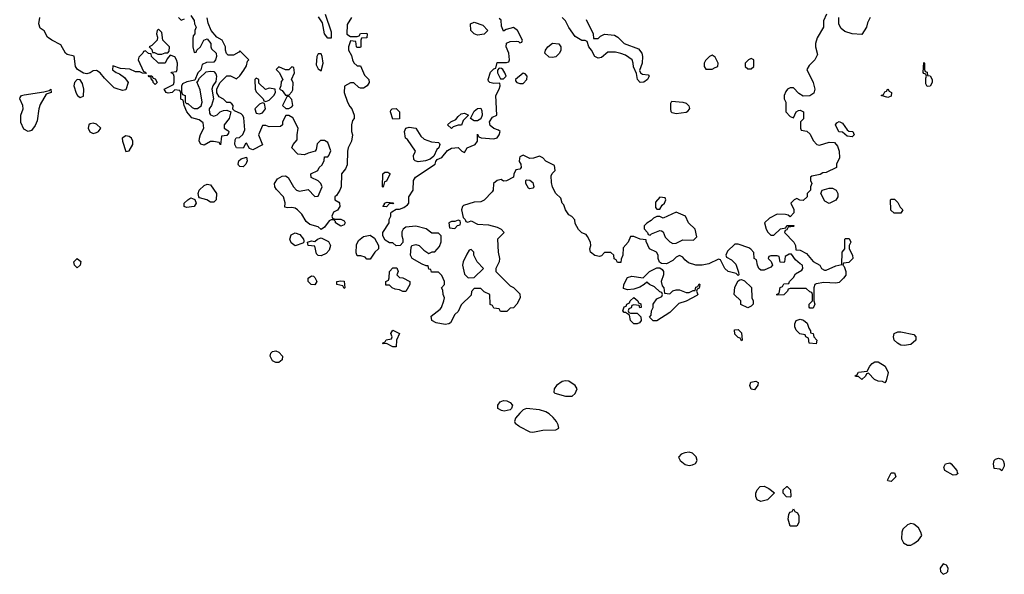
# Model space of a CAD drawing. Header units: inches. Extents: x 2380053 to 2584298, y 380219 to 546618.
# Tile 614 of 656: x 2531338 to 2537385, y 439092 to 442496. Entities that reach past the tile are written whole.
import ezdxf

# ---------------------------------------------------------------- set-up
doc = ezdxf.new("R2010")
doc.units = ezdxf.units.IN
doc.header["$MEASUREMENT"] = 0
doc.layers.add('C5433', color=7, linetype='Continuous')
doc.layers.add('C5434', color=7, linetype='Continuous')

msp = doc.modelspace()

# ---------------------------------------------------------------- linework, layer by layer
at = {"layer": 'C5433', "color": 2, "elevation": 38}
msp.add_lwpolyline([(2534407.1, 440000), (2534470, 439965.5), (2534490, 439964.9), (2534550, 439976.3), (2534630, 439978), (2534648, 439990), (2534646, 440000)], dxfattribs=at)
at = {"layer": 'C5433', "color": 2}
for points, elevation in [([(2535450, 439841.6), (2535422.3, 439837.7), (2535401, 439830), (2535386, 439814), (2535384, 439810), (2535393.4, 439790), (2535425.1, 439765.1), (2535450, 439760.3), (2535470, 439763.1), (2535487.9, 439772.1), (2535497.6, 439790), (2535492.1, 439812.1), (2535470, 439836.2)], 38), ([(2537070, 439701.2), (2537019, 439730), (2537012.7, 439750), (2537023.7, 439770), (2537050, 439777), (2537059.3, 439770), (2537094, 439730), (2537096, 439716), (2537102, 439710), (2537090, 439702)], 34), ([(2537370, 439728), (2537356.4, 439736.4), (2537322, 439742), (2537318, 439770), (2537322, 439790), (2537330, 439798), (2537350, 439804.7), (2537370, 439798), (2537378, 439790), (2537384.7, 439770), (2537383.6, 439756.4)], 34), ([(2536690, 439662), (2536670, 439666), (2536668, 439670), (2536690, 439714), (2536710, 439714), (2536718, 439690)], 34), ([(2535890, 439538), (2535866, 439550), (2535858, 439570), (2535858, 439590), (2535866, 439610), (2535886, 439630), (2535910, 439632), (2535939.6, 439619.6), (2535972.7, 439592.7), (2535930, 439548.7)], 34), ([(2536070, 439566), (2536047.3, 439567.3), (2536026, 439590), (2536026, 439610), (2536048.4, 439631.6), (2536051.6, 439631.6), (2536072, 439610), (2536074, 439570)], 34), ([(2536070, 439388), (2536058, 439430), (2536060.4, 439459.6), (2536067.3, 439472.7), (2536082, 439478), (2536090, 439494), (2536098, 439478), (2536114, 439470), (2536122, 439450), (2536122, 439410), (2536110, 439388)], 34), ([(2536810, 439403.7), (2536790, 439396), (2536762, 439370), (2536754.9, 439350), (2536753.4, 439310), (2536766, 439286), (2536790, 439270.7), (2536810, 439270.7), (2536830, 439280.7), (2536858.7, 439301.3), (2536877.2, 439330), (2536872.7, 439350), (2536856.9, 439376.9), (2536830, 439399.3)], 38), ([(2537010, 439155.3), (2536991.3, 439130), (2536992, 439110), (2537010, 439092), (2537030, 439102), (2537038, 439110), (2537039, 439130), (2537030, 439148)], 38)]:
    msp.add_lwpolyline(points, close=True, dxfattribs=dict(at, elevation=elevation))
at = {"layer": 'C5434', "color": 2}
for points, elevation in [([(2532390, 442522), (2532410, 442492), (2532411, 442471), (2532422, 442450), (2532414, 442430), (2532414, 442410), (2532403.6, 442396.4), (2532401, 442379), (2532401, 442330), (2532410, 442294), (2532422, 442298), (2532426, 442310), (2532448, 442330), (2532468.7, 442371.3), (2532490, 442378), (2532511, 442351), (2532511.3, 442330), (2532516.9, 442316.9), (2532544.7, 442290), (2532546, 442270), (2532541, 442250), (2532530, 442235.3), (2532485.4, 442234.6), (2532458, 442222), (2532451.3, 442188.7), (2532432, 442170), (2532414, 442126), (2532364.7, 442115.3), (2532338, 442102), (2532332.7, 442087.3), (2532332.7, 442052.7), (2532338, 442038), (2532354, 442030), (2532354, 441990), (2532362, 441982), (2532370, 441982), (2532396.9, 441956.9), (2532410, 441951.3), (2532430, 441951.3), (2532452.9, 441967.1), (2532458, 441990), (2532445.6, 442065.6), (2532426, 442114), (2532430, 442114), (2532442, 442138), (2532483.2, 442176.8), (2532510, 442180.7), (2532530, 442178), (2532543.5, 442163.5), (2532547.3, 442150), (2532542.8, 442117.2), (2532524.7, 442090), (2532518, 442070), (2532527.3, 442010), (2532516, 441970), (2532501, 441950), (2532503.5, 441923.5), (2532510, 441912), (2532530, 441904.7), (2532550, 441912), (2532570, 441931.3), (2532590, 441938), (2532610, 441942), (2532634, 441930), (2532624.7, 441890), (2532594, 441850), (2532594, 441830), (2532616.9, 441816.9), (2532622, 441810), (2532619.6, 441800.4), (2532610, 441786), (2532578, 441782), (2532572, 441728), (2532562, 441742), (2532529.1, 441749.1), (2532510, 441749.2), (2532470, 441725.2), (2532450, 441733.2), (2532440.7, 441750), (2532442, 441770), (2532447.5, 441792.5), (2532469, 441830), (2532464, 441864), (2532441.2, 441881.2), (2532394.6, 441894.6), (2532364, 441930), (2532348, 441970), (2532342, 442002), (2532328.4, 442008.4), (2532327.3, 442047.3), (2532322, 442062), (2532290, 442066), (2532274, 442050), (2532250, 442046), (2532238, 442050), (2532226, 442070), (2532282, 442098), (2532287.3, 442112.7), (2532287.3, 442147.3), (2532282, 442162), (2532268.7, 442170), (2532270, 442174), (2532302, 442178), (2532306, 442190), (2532308, 442230), (2532302, 442250), (2532290, 442268), (2532262, 442278), (2532243.6, 442256.4), (2532231.1, 442228.9), (2532190, 442229), (2532148, 442270), (2532146, 442286), (2532128.4, 442288.4), (2532110, 442306), (2532098, 442302), (2532094, 442290), (2532070, 442266), (2532064.7, 442250), (2532098, 442178), (2532110, 442174), (2532114, 442166), (2532092, 442168), (2532076.4, 442176.4), (2532050, 442175.3), (2532013.6, 442193.6), (2531956.4, 442196.4), (2531910, 442213.2), (2531908, 442188), (2531930, 442172), (2531950, 442164.7), (2531981, 442141), (2532004.7, 442110), (2531990, 442066), (2531970, 442062), (2531930, 442074), (2531919, 442079), (2531858, 442138), (2531833.2, 442170), (2531810, 442183.7), (2531790, 442182), (2531770.4, 442169.6), (2531750, 442163.5), (2531730, 442167.4), (2531693.3, 442190), (2531680.7, 442210), (2531672, 442272), (2531630, 442282.7), (2531619, 442290), (2531590, 442342), (2531535.3, 442370), (2531508.7, 442390), (2531488.4, 442428.4), (2531464.7, 442444.7), (2531455.3, 442470), (2531462, 442510)], 34), ([(2532314, 442510), (2532330, 442494), (2532350, 442502)], 34), ([(2533376, 442510), (2533350, 442466), (2533346.8, 442406.8), (2533370, 442394), (2533410, 442394), (2533422, 442398), (2533430, 442412), (2533470, 442414), (2533472, 442410), (2533470, 442386), (2533438, 442382), (2533434, 442370), (2533434, 442330), (2533430, 442326), (2533410, 442326), (2533406, 442330), (2533402, 442362), (2533370, 442366), (2533358, 442330), (2533358, 442310), (2533376, 442276), (2533381, 442250), (2533390, 442232), (2533410, 442214), (2533430, 442214), (2533456, 442156), (2533482, 442130), (2533484.7, 442110), (2533472, 442090), (2533450, 442075.3), (2533430, 442075.3), (2533420.2, 442080.2), (2533390, 442108), (2533370, 442108), (2533332, 442088), (2533331.3, 442050), (2533351.3, 441990), (2533364.5, 441964.5), (2533378, 441950), (2533392, 441910), (2533392, 441890), (2533382.8, 441877.2), (2533376, 441850), (2533376, 441810), (2533381, 441790), (2533376, 441750), (2533356, 441710), (2533351, 441690), (2533350, 441606), (2533339.8, 441580.2), (2533314, 441550), (2533312, 441470), (2533304.7, 441450), (2533283.6, 441416.4), (2533274, 441410), (2533274, 441390), (2533296.9, 441376.9), (2533302, 441370), (2533304.7, 441350), (2533290, 441328), (2533264.7, 441315.3), (2533254, 441290), (2533258, 441278), (2533272.7, 441272.7), (2533311.1, 441271.1), (2533330, 441262), (2533336, 441250), (2533330, 441238), (2533310.7, 441229.3), (2533278, 441250), (2533278, 441258), (2533268, 441268), (2533250, 441268.7), (2533238, 441262), (2533210, 441222), (2533190, 441208.7), (2533170, 441224), (2533118.9, 441238.9), (2533097.5, 441257.5), (2533070, 441302), (2533044, 441330), (2533030, 441339.3), (2533010, 441344), (2532982, 441342), (2532966, 441346), (2532968, 441372), (2532957.2, 441410), (2532914.5, 441454.5), (2532905.2, 441470), (2532902.7, 441490), (2532920.5, 441519.5), (2532950, 441536), (2532970, 441538), (2532987.1, 441527.1), (2533020.5, 441470), (2533038.8, 441450), (2533056.2, 441443.8), (2533110, 441454), (2533150, 441412), (2533170, 441414), (2533195.3, 441470), (2533188, 441490), (2533170, 441508), (2533127.3, 441527.3), (2533126, 441550), (2533168.4, 441571.6), (2533178, 441590), (2533195.3, 441604.7), (2533207.3, 441632.7), (2533210, 441654), (2533230, 441654), (2533236.4, 441663.6), (2533248, 441692), (2533230, 441742), (2533210, 441755.3), (2533186, 441754), (2533164.7, 441735.3), (2533159.6, 441700.4), (2533151.6, 441688.4), (2533110, 441678), (2533087.3, 441667.3), (2533046, 441670), (2533008.7, 441710), (2533018, 441730), (2533042, 441758), (2533041.2, 441790), (2533048, 441830), (2533014.6, 441894.6), (2532990, 441908.7), (2532971.6, 441908.4), (2532951.3, 441870), (2532952, 441850), (2532939.6, 441840.4), (2532870, 441838), (2532850, 441846), (2532830, 441846), (2532804.7, 441790), (2532830, 441728), (2532770, 441698), (2532750, 441706), (2532730, 441738), (2532724.7, 441735.3), (2532711.3, 441708.7), (2532669, 441709), (2532659, 441730), (2532660.4, 441759.6), (2532668.4, 441771.6), (2532687.3, 441772.7), (2532708.4, 441791.6), (2532720.4, 441819.6), (2532714.6, 441894.6), (2532708.9, 441908.9), (2532698, 441918), (2532656.4, 441936.4), (2532647.3, 441947.3), (2532648, 441970), (2532640.4, 441980.4), (2532630, 441988), (2532610, 441988), (2532590, 442008), (2532563.1, 442023.1), (2532548.4, 442048.4), (2532548, 442072), (2532568.7, 442111.3), (2532610, 442152), (2532631.6, 442151.6), (2532670, 442134), (2532690, 442152), (2532713.6, 442186.4), (2532730, 442214), (2532738, 442242), (2532746, 442250), (2532690, 442306), (2532683.6, 442296.4), (2532650, 442278), (2532618, 442278), (2532608.4, 442288.4), (2532602, 442310), (2532602, 442330), (2532582, 442370), (2532549.2, 442389.2), (2532514, 442430), (2532496, 442476), (2532490, 442508)], 34), ([(2533213.7, 442530), (2533250, 442422), (2533250, 442382), (2533230, 442383.7), (2533210, 442409.2), (2533197.7, 442477.7), (2533173.4, 442513.4)], 30), ([(2536292, 442530), (2536274, 442490), (2536274, 442450), (2536235.3, 442384.7), (2536224.7, 442350), (2536224.7, 442330), (2536236.9, 442283.1), (2536222, 442250), (2536185.4, 442214.6), (2536172, 442190), (2536211, 442110), (2536221, 442070), (2536215.3, 442044.7), (2536190, 442028), (2536150, 442026), (2536123.1, 442043.1), (2536090, 442078), (2536070, 442078), (2536054, 442070), (2536043.6, 442056.4), (2536032, 442030), (2536032, 442010), (2536042, 441990), (2536042, 441930), (2536070, 441902), (2536090, 441894), (2536106, 441930), (2536120.4, 441939.6), (2536130, 441942), (2536151, 441931), (2536151.6, 441888.4), (2536134, 441870), (2536134, 441830), (2536138, 441818), (2536172.7, 441812.7), (2536192.7, 441792.7), (2536210, 441754), (2536234, 441730), (2536250, 441726), (2536310, 441744.7), (2536342, 441742), (2536359.8, 441719.8), (2536371.3, 441690), (2536371.6, 441648.4), (2536354, 441610), (2536354, 441590), (2536290, 441558), (2536270, 441555.3), (2536254.8, 441545.2), (2536203.6, 441536.4), (2536194, 441530), (2536194, 441510), (2536202, 441490), (2536194, 441470), (2536194, 441450), (2536174, 441430), (2536174, 441410), (2536150, 441386), (2536128.4, 441388.4), (2536110, 441398), (2536094, 441390), (2536074, 441370), (2536091.6, 441331.6), (2536092, 441310), (2536070, 441286), (2536056.4, 441296.4), (2536040.4, 441300.4), (2535990, 441302), (2535942, 441278), (2535912, 441250), (2535922, 441210), (2535931.6, 441191.6), (2535950, 441174), (2535970, 441174), (2536010, 441212), (2536042, 441218), (2536050, 441234), (2536090, 441234), (2536094, 441230), (2536090, 441226), (2536058, 441222), (2536050, 441206), (2536038, 441202), (2536034, 441190), (2536091.3, 441130), (2536102, 441110), (2536103.6, 441083.6), (2536130, 441082), (2536170, 441062), (2536211.6, 441011.6), (2536252, 440990), (2536262, 440970), (2536279.6, 440959.6), (2536290, 440958), (2536350, 440986), (2536386, 440994), (2536388, 441070), (2536406, 441090), (2536406, 441150), (2536410, 441154), (2536432.7, 441152.7), (2536442, 441130), (2536432, 441110), (2536432, 441090), (2536452, 441050), (2536454, 441030), (2536430, 441006), (2536398, 441002), (2536394, 440990), (2536402, 440982), (2536411.6, 440951.6), (2536410.9, 440929.1), (2536398, 440910), (2536370, 440884), (2536350, 440879.3), (2536276.9, 440883.1), (2536230, 440875.3), (2536222, 440870), (2536214, 440850), (2536214, 440770), (2536222, 440750), (2536210, 440726), (2536190, 440726), (2536187.3, 440732.7), (2536186, 440750), (2536206, 440770), (2536206, 440810), (2536202, 440822), (2536190, 440826), (2536167.3, 440847.3), (2536070, 440846), (2536058, 440842), (2536054, 440830), (2536030, 440808), (2535990, 440806), (2535986, 440810), (2536002, 440818), (2536007.3, 440852.7), (2536022, 440858), (2536030, 440874), (2536062, 440878), (2536066, 440890), (2536090, 440914), (2536103.1, 440936.9), (2536140.4, 440959.6), (2536148, 440970), (2536146, 440990), (2536130, 440998), (2536103.1, 441023.1), (2536078, 441058), (2536063.6, 441056.4), (2536038, 441042), (2536034, 441010), (2536030, 441006), (2536007.3, 441007.3), (2536002, 441042), (2535990, 441046), (2535950, 441046), (2535938, 441042), (2535934, 441030), (2535952.7, 441012.7), (2535962, 440990), (2535950, 440978), (2535910, 440958), (2535890, 440958), (2535878, 440970), (2535868, 440990), (2535862, 441022), (2535848, 441030), (2535847.3, 441067.3), (2535828.4, 441088.4), (2535816.4, 441096.4), (2535750, 441118), (2535730, 441118), (2535685.4, 441074.6), (2535674, 441050), (2535678, 441038), (2535710, 441022), (2535735.3, 440995.3), (2535752.7, 440947.3), (2535754, 440930), (2535750, 440926), (2535738, 440938), (2535688, 440950), (2535668, 440970), (2535642, 441022), (2535630, 441026), (2535570, 440998), (2535530, 440988.7), (2535490, 440988.7), (2535444.7, 441004.7), (2535422, 441022), (2535410, 441038), (2535390, 441048), (2535370, 441038), (2535350, 441018), (2535310, 440998), (2535280.4, 441000.4), (2535268, 441008), (2535258, 441030), (2535258, 441050), (2535248.4, 441068.4), (2535206, 441090), (2535186, 441134), (2535186, 441146), (2535148.4, 441148.4), (2535110, 441166), (2535090, 441166), (2535074, 441130), (2535043.6, 441096.4), (2535042, 441050), (2535032.7, 441027.3), (2535030, 441006), (2535010, 441006), (2535002, 441022), (2534988.4, 441028.4), (2534986, 441050), (2534967.3, 441067.3), (2534930, 441068), (2534910, 441046), (2534898, 441042), (2534870, 441048.7), (2534844, 441070), (2534839, 441090), (2534845.2, 441110), (2534844, 441130), (2534825.6, 441165.6), (2534817.2, 441177.2), (2534790, 441188.7), (2534770, 441208), (2534750, 441246), (2534748, 441268), (2534728.4, 441288.4), (2534710, 441298), (2534689.5, 441329.5), (2534679.3, 441359.3), (2534669.2, 441370), (2534660.4, 441400.4), (2534630, 441428.7), (2534610, 441468), (2534603.1, 441496.9), (2534602, 441538), (2534607.3, 441552.7), (2534626, 441570), (2534622, 441602), (2534570, 441628), (2534550, 441648), (2534530, 441658), (2534494, 441646), (2534470, 441643.7), (2534430, 441665.2), (2534410, 441655.3), (2534406.4, 441646.4), (2534405.4, 441625.4), (2534416, 441610), (2534418, 441590), (2534410, 441578), (2534385.4, 441574.6), (2534372.7, 441547.3), (2534371.3, 441528.7), (2534327.3, 441507.3), (2534310, 441506), (2534295.3, 441515.3), (2534270, 441508.7), (2534246.8, 441490), (2534246, 441450), (2534239.8, 441440.2), (2534190, 441389), (2534170, 441378), (2534130, 441377.2), (2534064.5, 441355.5), (2534058, 441350), (2534051.3, 441330), (2534062, 441282), (2534074, 441270), (2534078, 441258), (2534090, 441254), (2534110, 441262), (2534150, 441242), (2534216.9, 441236.9), (2534270, 441222), (2534294, 441210), (2534314, 441190), (2534271.3, 441148.7), (2534276, 441070), (2534284.7, 441030), (2534282, 441010), (2534262, 440970), (2534262, 440950), (2534350, 440862), (2534370, 440852), (2534410, 440814), (2534412, 440790), (2534392, 440750), (2534370, 440728), (2534350, 440726), (2534330, 440706), (2534290, 440706), (2534282, 440722), (2534250, 440726), (2534242, 440742), (2534227.3, 440747.3), (2534226, 440810), (2534190, 440826), (2534170, 440846), (2534130, 440846), (2534112.7, 440827.3), (2534110, 440806), (2534050, 440746), (2534030, 440706), (2534010, 440686), (2533983.6, 440636.4), (2533974, 440630), (2533950, 440626), (2533896.5, 440636.5), (2533868, 440650), (2533864, 440676), (2533920.2, 440719.8), (2533928.7, 440730), (2533942, 440770), (2533946, 440790), (2533938, 440810), (2533936.4, 440836.4), (2533928, 440850), (2533946, 440870), (2533946, 440890), (2533930, 440926), (2533910, 440946), (2533867.3, 440947.3), (2533862, 440962), (2533850, 440966), (2533846, 440986), (2533834, 440986), (2533810, 440995.3), (2533748, 441030), (2533738, 441050), (2533742, 441098), (2533746, 441110), (2533770, 441116), (2533790.6, 441110.6), (2533820.7, 441080.7), (2533850, 441062), (2533872, 441072), (2533888, 441072), (2533916.4, 441103.6), (2533927.3, 441132.7), (2533926, 441170), (2533910, 441186), (2533870, 441186), (2533833.2, 441213.2), (2533770, 441228.7), (2533710, 441222), (2533692, 441210), (2533685.4, 441194.6), (2533684.7, 441170), (2533691.3, 441148.7), (2533691.6, 441128.4), (2533674, 441110), (2533650, 441108), (2533630, 441126), (2533610, 441126), (2533583.1, 441143.1), (2533568, 441170), (2533568, 441190), (2533608, 441250), (2533606, 441270), (2533618, 441290), (2533618, 441310), (2533623.1, 441316.9), (2533650, 441334), (2533670, 441334), (2533696.4, 441343.6), (2533720.4, 441359.6), (2533728, 441370), (2533728, 441410), (2533754, 441450), (2533756, 441510), (2533769.4, 441530.6), (2533888.7, 441610), (2533893.2, 441626.8), (2533902, 441638), (2533930, 441650.8), (2533965.6, 441694.4), (2533990, 441707.3), (2534031.3, 441711.3), (2534054, 441690), (2534070, 441682), (2534086, 441710), (2534135.3, 441730), (2534148.7, 441750), (2534150, 441794), (2534158, 441778), (2534172, 441772), (2534250, 441764.7), (2534270, 441772), (2534282, 441790), (2534288, 441810), (2534279, 441819), (2534249.4, 441829.4), (2534226.3, 441846.3), (2534222.7, 441870), (2534241.5, 441898.5), (2534268, 441910), (2534262, 442030), (2534282, 442070), (2534288, 442090), (2534286, 442106), (2534250, 442104), (2534226, 442110), (2534218, 442118), (2534215.3, 442130), (2534230, 442174), (2534250, 442194), (2534262, 442198), (2534270, 442234), (2534327.3, 442232.7), (2534342, 442238), (2534346, 442250), (2534342, 442290), (2534326, 442330), (2534327.3, 442352.7), (2534350, 442362), (2534390, 442364.7), (2534402, 442362), (2534410, 442354), (2534422, 442358), (2534426, 442370), (2534395.3, 442430), (2534370, 442448.7), (2534324.7, 442435.3), (2534310, 442426), (2534296.4, 442456.4), (2534294, 442494), (2534283.1, 442503.1)], 34), ([(2534816.7, 442496.7), (2534860.7, 442410), (2534861, 442381), (2534890, 442381), (2534905.1, 442394.9), (2534930, 442407.7), (2534990, 442401.3), (2535010.6, 442390), (2535050.3, 442350.3), (2535137.3, 442317.3), (2535158.8, 442290), (2535162.8, 442270), (2535161, 442230), (2535144.7, 442184.7), (2535151.3, 442170), (2535162.5, 442162.5), (2535197.3, 442157.3), (2535204.7, 442150), (2535194, 442130), (2535170, 442112.3), (2535149.4, 442110), (2535132.7, 442130), (2535125.6, 442165.6), (2535106.8, 442206.8), (2535106, 442230), (2535099, 442250), (2535058, 442278), (2535030, 442289.5), (2534996.6, 442296.6), (2534950, 442296.2), (2534910, 442264.2), (2534890, 442259.7), (2534870, 442269.6), (2534850, 442309.2), (2534834, 442330), (2534822, 442362), (2534810, 442368.7), (2534790, 442369), (2534750, 442393.2), (2534710, 442449), (2534689.3, 442490), (2534670, 442509.3)], 30), ([(2536561, 442510), (2536543.5, 442476.5), (2536538, 442450), (2536510, 442406), (2536450, 442408.7), (2536404.7, 442424.7), (2536383.1, 442443.1), (2536368.4, 442468.4), (2536368, 442510)], 34), ([(2534646, 440000), (2534644, 440010), (2534634, 440030), (2534613.8, 440053.8), (2534590, 440077.2), (2534570, 440089.3), (2534530, 440101.2), (2534450, 440109.6), (2534430, 440102), (2534410, 440080.7), (2534383.8, 440050), (2534376.3, 440030), (2534380.4, 440020.4), (2534402.5, 440002.5), (2534407.1, 440000)], 38)]:
    msp.add_lwpolyline(points, dxfattribs=dict(at, elevation=elevation))
for points, elevation in [([(2532190, 442438), (2532182, 442430), (2532178, 442410), (2532184.7, 442390), (2532182, 442370), (2532150, 442338), (2532134, 442330), (2532150, 442314), (2532154, 442294), (2532166, 442294), (2532185.4, 442285.4), (2532210, 442284.7), (2532232, 442292), (2532248, 442292), (2532256.4, 442303.6), (2532258, 442330), (2532218, 442370), (2532210, 442418)], 34), ([(2534150, 442402), (2534129.1, 442409.1), (2534108.7, 442430), (2534106, 442470), (2534130, 442482), (2534182, 442462), (2534212, 442430), (2534190, 442408)], 34), ([(2534610, 442263.7), (2534590, 442266.6), (2534563.7, 442290), (2534566.6, 442310), (2534580.9, 442330), (2534610, 442352.4), (2534648, 442348), (2534662, 442330), (2534662, 442310), (2534654, 442290), (2534630, 442269.3)], 30), ([(2533190, 442286), (2533170, 442286), (2533162, 442270), (2533159.6, 442219.6), (2533170, 442194), (2533190, 442182), (2533202, 442230), (2533195.3, 442270)], 34), ([(2535590, 442278), (2535574, 442270), (2535550, 442246), (2535542, 442230), (2535542, 442210), (2535552.7, 442192.7), (2535590, 442192), (2535610, 442202), (2535626, 442210), (2535628, 442230), (2535610, 442266)], 34), ([(2535830, 442258), (2535814, 442250), (2535794, 442230), (2535794, 442210), (2535810, 442194), (2535830, 442194), (2535846, 442210), (2535846, 442250)], 34), ([(2533010, 442206), (2532991.6, 442188.4), (2532970, 442188), (2532930, 442206), (2532914, 442190), (2532932, 442172), (2532954, 442130), (2532943.6, 442116.4), (2532942, 442090), (2532934, 442070), (2532950, 442062), (2532970, 442034), (2532990, 442034), (2533010, 442054), (2533014.6, 442065.4), (2533018, 442110), (2533008, 442130), (2533026, 442170), (2533022, 442202)], 34), ([(2534282, 442198), (2534272.7, 442187.3), (2534272, 442170), (2534290, 442134), (2534310, 442134), (2534326, 442150), (2534318, 442170), (2534306, 442190), (2534296.4, 442196.4)], 34), ([(2536910, 442086), (2536903.1, 442103.1), (2536902, 442138), (2536906, 442150), (2536902, 442162), (2536890, 442166), (2536887.3, 442172.7), (2536890, 442234), (2536894, 442230), (2536894, 442190), (2536898, 442178), (2536910, 442174), (2536914, 442154), (2536930, 442152), (2536942, 442130), (2536942, 442110), (2536930, 442088)], 34), ([(2532170, 442098), (2532158, 442110), (2532158, 442118), (2532146, 442134), (2532146, 442146), (2532134, 442146), (2532126, 442154), (2532150, 442152), (2532158, 442138), (2532170, 442134), (2532182, 442110)], 34), ([(2532790, 442138), (2532782, 442130), (2532784.7, 442070), (2532790, 442054), (2532834, 442010), (2532838, 441998), (2532850, 441994), (2532870, 442002), (2532898, 442030), (2532908, 442050), (2532906, 442070), (2532870, 442075.3), (2532848.4, 442068.4), (2532807.3, 442107.3), (2532806, 442130)], 34), ([(2534430, 442168.7), (2534382, 442130), (2534382, 442122), (2534392, 442110), (2534410, 442104), (2534430, 442104), (2534453.2, 442130), (2534455.3, 442150), (2534443.1, 442163.1)], 34), ([(2531690, 442129.6), (2531673.7, 442110), (2531670.3, 442090), (2531685.7, 442045.7), (2531694, 442030), (2531710, 442018), (2531730, 442027.3), (2531732.8, 442070), (2531724.6, 442104.6), (2531710, 442127)], 38), ([(2531390, 441809.5), (2531364.2, 441824.2), (2531346, 441866), (2531344.2, 441910), (2531358.4, 441950), (2531357, 441970), (2531338, 442010), (2531341.6, 442018.4), (2531349.6, 442030.4), (2531364.7, 442035.3), (2531486.8, 442053.2), (2531518, 442062), (2531530, 442070.6), (2531531.3, 442050), (2531501.4, 442038.6), (2531463.4, 441976.6), (2531455.4, 441950), (2531444.9, 441875.1), (2531433.5, 441846.5), (2531410, 441816)], 34), ([(2532990, 442026), (2532978, 442022), (2532952, 441970), (2532971.6, 441951.6), (2532990, 441951.3), (2533010, 441962), (2533015.3, 441970), (2533010, 442006)], 34), ([(2536670, 442018), (2536628, 442030), (2536642, 442038), (2536650, 442054), (2536662, 442058), (2536670, 442072), (2536678, 442058), (2536692, 442050), (2536690, 442026)], 34), ([(2532830, 441986), (2532810, 441978), (2532782, 441950), (2532790, 441922), (2532810, 441918), (2532830, 441924.7), (2532848, 441950), (2532842, 441982)], 34), ([(2534130, 441875.3), (2534106, 441890), (2534130, 441934), (2534150, 441952), (2534170, 441954), (2534176.9, 441936.9), (2534178, 441910), (2534170, 441888.7), (2534150, 441875.3)], 34), ([(2535370, 441918.7), (2535344.7, 441924.7), (2535339.3, 441930), (2535336, 441950), (2535336.4, 441983.6), (2535343.1, 441996.9), (2535410, 441990.8), (2535430, 441984.7), (2535446.8, 441966.8), (2535450.6, 441950.6), (2535437.3, 441930), (2535430, 441926)], 30), ([(2533630, 441886), (2533615.3, 441930), (2533618, 441942), (2533626, 441950), (2533650.7, 441950.7), (2533671, 441931), (2533670, 441888)], 34), ([(2533990, 441828), (2533966, 441850), (2533986, 441870), (2534017.2, 441882.8), (2534030, 441902), (2534050, 441918), (2534070, 441922), (2534094, 441910), (2534062, 441878), (2534051, 441849), (2534030, 441848.7), (2534001, 441839)], 34), ([(2531790, 441861.6), (2531770, 441857), (2531763, 441850), (2531759.3, 441830), (2531769, 441809), (2531790, 441797.1), (2531810, 441803.1), (2531822.7, 441810), (2531837.2, 441830), (2531810, 441855.1)], 38), ([(2533784.7, 441624.7), (2533766, 441630), (2533758, 441638), (2533756.4, 441663.6), (2533768, 441690), (2533720.4, 441760.4), (2533708, 441770), (2533702, 441810), (2533708.7, 441831.3), (2533730, 441836), (2533771, 441831), (2533800.7, 441780.7), (2533822, 441762), (2533866.4, 441746.4), (2533910, 441742), (2533916, 441736), (2533918, 441730), (2533911, 441710), (2533900.7, 441699.3), (2533882, 441658), (2533859.1, 441640.9), (2533830, 441629)], 34), ([(2536450, 441778), (2536420.4, 441780.4), (2536390, 441806), (2536368.7, 441808.7), (2536348, 441850), (2536356.4, 441863.6), (2536370, 441871.3), (2536390, 441862), (2536419.6, 441819.6), (2536430, 441812), (2536454, 441810), (2536462, 441790)], 34), ([(2531990, 441782.6), (2531968, 441770), (2531968.7, 441750), (2531990, 441688), (2532010, 441690.8), (2532033.5, 441730), (2532033.3, 441750), (2532024.2, 441770), (2532010, 441779.7)], 38), ([(2532710, 441594), (2532690, 441595.3), (2532682.7, 441602.7), (2532679, 441610), (2532684, 441630), (2532698, 441642), (2532731.6, 441651.6), (2532734.8, 441630), (2532726, 441610)], 34), ([(2533570, 441469), (2533566, 441470), (2533568.9, 441551.1), (2533580.4, 441559.6), (2533599.6, 441559.6), (2533611.6, 441551.6), (2533611.6, 441548.4), (2533590, 441506), (2533578, 441502)], 34), ([(2532510, 441375.3), (2532488, 441390), (2532443.1, 441403.1), (2532438, 441410), (2532434, 441430), (2532441.2, 441450), (2532470, 441478.8), (2532490, 441486), (2532510, 441482), (2532546, 441430), (2532544.7, 441390), (2532530, 441375.3)], 34), ([(2534470, 441458), (2534463.1, 441463.1), (2534446, 441490), (2534446, 441510), (2534450, 441514), (2534470, 441511.3), (2534490, 441496), (2534496, 441470), (2534490, 441462)], 34), ([(2536310, 441368), (2536283.1, 441383.1), (2536258, 441430), (2536266, 441450), (2536310, 441462), (2536330, 441462), (2536352, 441450), (2536362, 441430), (2536362, 441410), (2536350, 441388.7)], 34), ([(2532363.1, 441343.1), (2532348, 441350), (2532348, 441370), (2532370, 441391.3), (2532390, 441402), (2532399.6, 441399.6), (2532412.7, 441392.7), (2532422, 441370), (2532410, 441348.7)], 34), ([(2533630, 441366), (2533610, 441368), (2533590, 441348), (2533568, 441350), (2533578, 441362), (2533578, 441370), (2533595.3, 441375.3), (2533632.7, 441372.7)], 34), ([(2535270, 441406), (2535243.6, 441376.4), (2535243.6, 441343.6), (2535250, 441334), (2535270, 441334), (2535283.1, 441356.9), (2535298, 441370), (2535306, 441390), (2535302, 441402)], 34), ([(2536750, 441308), (2536708.4, 441308.4), (2536687.3, 441327.3), (2536686, 441390), (2536690, 441394), (2536710, 441394), (2536730, 441374), (2536744.7, 441344.7), (2536762, 441330)], 34), ([(2535370, 441315.3), (2535290, 441278), (2535270, 441288), (2535250, 441288), (2535230, 441278), (2535216.9, 441263.1), (2535190, 441248), (2535172, 441230), (2535172.7, 441212.7), (2535194, 441190), (2535198, 441178), (2535210, 441174), (2535218, 441182), (2535270, 441202), (2535279.6, 441199.6), (2535290, 441194), (2535302, 441162), (2535330, 441132), (2535350, 441122), (2535370, 441124.7), (2535410, 441144.7), (2535476.4, 441143.6), (2535496.4, 441163.6), (2535486, 441210), (2535446, 441250), (2535426, 441290)], 34), ([(2534030, 441266), (2534010, 441258), (2533990, 441258), (2533974, 441250), (2533978, 441218), (2534010, 441214), (2534027.3, 441232.7), (2534042, 441238), (2534046, 441250), (2534042, 441262)], 34), ([(2533030, 441109), (2533006, 441126), (2532996, 441150), (2533004.5, 441175.5), (2533030, 441187.3), (2533058.4, 441178.4), (2533081, 441150), (2533082, 441138), (2533082, 441130), (2533076, 441124)], 34), ([(2533470, 441026), (2533459, 441039), (2533432.7, 441047.3), (2533410, 441046), (2533404.7, 441064.7), (2533406.6, 441113.4), (2533419.3, 441140.7), (2533450, 441164.7), (2533490, 441174), (2533516, 441156), (2533542, 441110), (2533542, 441090), (2533518, 441070), (2533490, 441026)], 34), ([(2533190, 441046), (2533170, 441049), (2533160.1, 441060.1), (2533150, 441106), (2533109.3, 441109.3), (2533106, 441130), (2533130, 441138), (2533150, 441134), (2533166, 441150), (2533190, 441158), (2533234.9, 441134.9), (2533247.3, 441110), (2533238.8, 441081.2), (2533219.5, 441060.5)], 34), ([(2534110, 441086), (2534098, 441082), (2534083.6, 441056.4), (2534062, 441010), (2534058, 440990), (2534070, 440934), (2534092.7, 440912.7), (2534130, 440914), (2534186, 440970), (2534148, 441010), (2534126, 441050), (2534126, 441070)], 34), ([(2531690, 440974), (2531674, 440990), (2531669.6, 441010.4), (2531690, 441030.8), (2531712.7, 441012.7), (2531710, 440988.7)], 34), ([(2533150, 440868.7), (2533128, 440870), (2533108.7, 440890), (2533108.7, 440910), (2533130, 440924.7), (2533142, 440922), (2533150, 440914), (2533162, 440890)], 34), ([(2533690, 440828.7), (2533670, 440838), (2533643.1, 440843.1), (2533626, 440850), (2533610, 440866), (2533587.3, 440867.3), (2533586, 440890), (2533602, 440898), (2533607.3, 440912.7), (2533608.4, 440951.6), (2533630, 440974), (2533654, 440974), (2533662, 440950), (2533654, 440930), (2533670, 440914), (2533690, 440912), (2533734, 440890), (2533734, 440870), (2533710, 440828.7)], 34), ([(2535330, 440814), (2535348.4, 440831.6), (2535370, 440838), (2535390, 440838), (2535430, 440822), (2535450, 440822), (2535474, 440834), (2535486, 440834), (2535490, 440854), (2535502, 440858), (2535510, 440874), (2535514, 440870), (2535511.3, 440848.7), (2535498, 440842), (2535494, 440830), (2535502, 440810), (2535496.9, 440803.1), (2535430, 440768), (2535386, 440754), (2535330, 440698), (2535250, 440648), (2535228.4, 440648.4), (2535206, 440670), (2535216.4, 440683.6), (2535218, 440710), (2535228, 440730), (2535228, 440750), (2535250, 440782), (2535282, 440798), (2535286, 440810), (2535282, 440822), (2535270, 440826), (2535236.4, 440856.4), (2535206, 440870), (2535190, 440886), (2535174, 440870), (2535146, 440854), (2535110, 440842), (2535070, 440838), (2535046, 440846), (2535048, 440870), (2535070, 440914), (2535098, 440922), (2535167.3, 440912.7), (2535206, 440950), (2535250, 440974), (2535270, 440974), (2535283.6, 440963.6), (2535292, 440950), (2535291.3, 440930), (2535278, 440890), (2535283.6, 440863.6), (2535294, 440850), (2535298, 440818)], 34), ([(2533330, 440846), (2533322, 440862), (2533286, 440870), (2533286, 440890), (2533310, 440894), (2533331.1, 440891.1), (2533334, 440850)], 34), ([(2535810, 440728), (2535767.3, 440747.3), (2535766, 440770), (2535726, 440810), (2535730, 440854), (2535750, 440894), (2535760.4, 440899.6), (2535770, 440902), (2535790, 440894), (2535831.6, 440851.6), (2535834, 440790), (2535842, 440770), (2535842, 440750), (2535830, 440738)], 34), ([(2535147.3, 440727.3), (2535142, 440742), (2535110, 440746), (2535098, 440742), (2535092.7, 440727.3), (2535078, 440722), (2535074, 440710), (2535078, 440698), (2535090, 440694), (2535130, 440694), (2535152.7, 440672.7), (2535154, 440650), (2535143.6, 440636.4), (2535130, 440628.7), (2535108.7, 440630), (2535089.2, 440650), (2535082, 440682), (2535058, 440698), (2535050, 440698), (2535042, 440710), (2535050, 440734), (2535062, 440738), (2535066, 440750), (2535082, 440758), (2535086, 440770), (2535110, 440792), (2535134, 440770), (2535138, 440758), (2535152.7, 440752.7), (2535154, 440730)], 34), ([(2536230, 440506), (2536186, 440510), (2536182, 440542), (2536166, 440550), (2536162, 440562), (2536128.4, 440568.4), (2536106, 440590), (2536098, 440610), (2536098, 440630), (2536106, 440650), (2536130, 440658), (2536151, 440651), (2536174.4, 440634.4), (2536183.6, 440603.6), (2536194, 440586), (2536194, 440574), (2536211.1, 440571.1), (2536214, 440550), (2536234, 440530)], 34), ([(2533630, 440488), (2533590, 440508), (2533570, 440506), (2533566, 440510), (2533582, 440518), (2533588.7, 440531.3), (2533622, 440538), (2533626, 440550), (2533618, 440570), (2533628.7, 440591.3), (2533671, 440570), (2533652, 440530), (2533650, 440488.7)], 34), ([(2535770, 440526), (2535762, 440542), (2535750, 440546), (2535730, 440566), (2535727.3, 440592.7), (2535750, 440594), (2535770, 440574), (2535774, 440530)], 34), ([(2536770, 440496), (2536750, 440499.3), (2536728.7, 440510), (2536709, 440530), (2536704, 440550), (2536709.1, 440570.9), (2536730, 440581), (2536750, 440580.7), (2536830, 440564.7), (2536841, 440550), (2536841, 440530), (2536810, 440502.7)], 34), ([(2532910, 440392.3), (2532890, 440402.7), (2532877, 440430), (2532881.2, 440450), (2532890, 440458.8), (2532910, 440462.8), (2532930, 440456), (2532951, 440430), (2532950, 440409), (2532930, 440392.7)], 34), ([(2536650, 440268), (2536636.4, 440276.4), (2536610, 440278), (2536588.4, 440288.4), (2536550, 440326), (2536538, 440322), (2536532.7, 440307.3), (2536510, 440288), (2536490, 440306), (2536470, 440306), (2536468.9, 440311.1), (2536482, 440318), (2536490, 440332), (2536542, 440338), (2536558, 440370), (2536573.6, 440386.4), (2536590, 440396), (2536610, 440396), (2536652, 440370), (2536671.1, 440331.1), (2536659.6, 440280.4)], 34), ([(2534690, 440279.3), (2534670, 440275.1), (2534634, 440250), (2534620.7, 440230), (2534618, 440210), (2534624.5, 440204.5), (2534690, 440185.5), (2534730, 440186), (2534750, 440202), (2534762, 440230), (2534748.7, 440250), (2534710, 440277.2)], 38), ([(2535850, 440224), (2535829.2, 440229.2), (2535822, 440250), (2535829, 440271), (2535858, 440278), (2535874, 440270), (2535872, 440252)], 34), ([(2534313.6, 440093.6), (2534296.5, 440096.5), (2534275.3, 440110), (2534275.3, 440130), (2534289.3, 440150.7), (2534310, 440158.8), (2534330, 440157.3), (2534350, 440146.8), (2534364, 440130), (2534359.1, 440110), (2534350, 440102)], 34)]:
    msp.add_lwpolyline(points, close=True, dxfattribs=dict(at, elevation=elevation))

doc.saveas('drawing.dxf')
